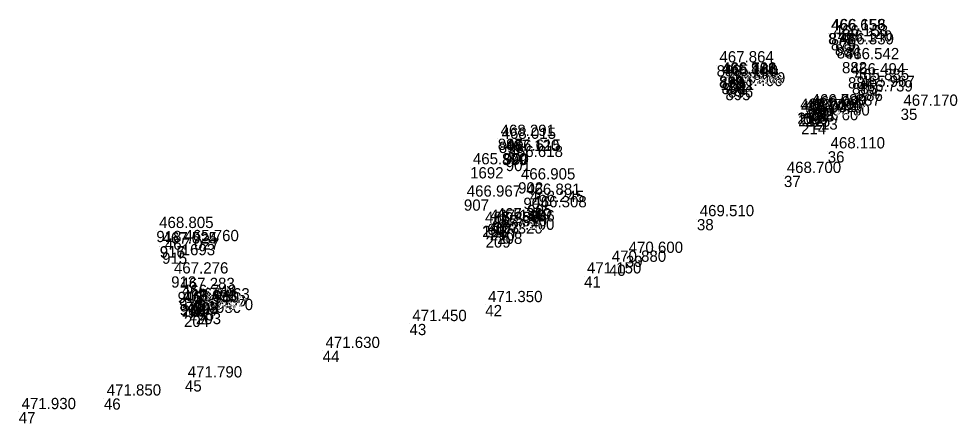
# Model space of a CAD drawing. Extents: x -874038 to -859694, y -1059487 to -1049069.
# Drawn here: x -865667 to -865566.9, y -1055705 to -1055661.9 of the extents above; entities that cross this region are included whole.
import ezdxf

# ---------------------------------------------------------------- set-up
doc = ezdxf.new("R2010")
doc.units = 0
doc.layers.add('Vrstva 60', color=7, linetype='Continuous')
doc.layers.add('Vrstva 61', color=7, linetype='Continuous')

msp = doc.modelspace()

# ---------------------------------------------------------------- linework, layer by layer
at = {"layer": 'Vrstva 60'}
for p, q in [((-865580.64, -1055663.38), (-865580.64, -1055663.38)), ((-865580.58, -1055663.38), (-865580.58, -1055663.38)), ((-865580.34, -1055664.03), (-865580.34, -1055664.03)), ((-865579.91, -1055664.59), (-865579.91, -1055664.59)), ((-865579.72, -1055664.89), (-865579.72, -1055664.89)), ((-865592.53, -1055666.81), (-865592.53, -1055666.81)), ((-865579.16, -1055666.47), (-865579.16, -1055666.47)), ((-865592.28, -1055668), (-865592.28, -1055668)), ((-865592.26, -1055668.04), (-865592.26, -1055668.04)), ((-865592.24, -1055668), (-865592.24, -1055668)), ((-865592.24, -1055668.04), (-865592.24, -1055668.04)), ((-865592.1, -1055668.24), (-865592.1, -1055668.24)), ((-865592.01, -1055668.69), (-865592.01, -1055668.69)), ((-865592, -1055668.7), (-865592, -1055668.7)), ((-865578.52, -1055668.09), (-865578.52, -1055668.09)), ((-865578.1, -1055668.7), (-865578.1, -1055668.7)), ((-865591.59, -1055669.34), (-865591.59, -1055669.34)), ((-865591.31, -1055669.06), (-865591.31, -1055669.06)), ((-865577.71, -1055669.91), (-865577.71, -1055669.91)), ((-865577.48, -1055669.42), (-865577.48, -1055669.42)), ((-865583.92, -1055671.86), (-865583.92, -1055671.86)), ((-865583.92, -1055671.86), (-865583.92, -1055671.86)), ((-865583.34, -1055671.9), (-865583.34, -1055671.9)), ((-865582.71, -1055671.39), (-865582.71, -1055671.39)), ((-865582.71, -1055671.39), (-865582.71, -1055671.39)), ((-865582.63, -1055671.61), (-865582.63, -1055671.61)), ((-865572.91, -1055671.44), (-865572.91, -1055671.44)), ((-865583.83, -1055672.11), (-865583.83, -1055672.11)), ((-865583.1, -1055672.17), (-865583.1, -1055672.17)), ((-865582.3, -1055672.48), (-865582.3, -1055672.48)), ((-865583.52, -1055672.98), (-865583.52, -1055672.98)), ((-865615.87, -1055674.66), (-865615.87, -1055674.66)), ((-865615.76, -1055674.96), (-865615.76, -1055674.96)), ((-865615.41, -1055676.26), (-865615.41, -1055676.26)), ((-865615.24, -1055676.22), (-865615.24, -1055676.22)), ((-865615.02, -1055676.9), (-865615.02, -1055676.9)), ((-865580.68, -1055675.98), (-865580.68, -1055675.98)), ((-865618.82, -1055677.68), (-865618.82, -1055677.68)), ((-865585.35, -1055678.6), (-865585.35, -1055678.6)), ((-865613.7, -1055679.29), (-865613.7, -1055679.29)), ((-865619.48, -1055681.12), (-865619.48, -1055681.12)), ((-865613.14, -1055680.93), (-865613.14, -1055680.93)), ((-865612.74, -1055681.69), (-865612.74, -1055681.69)), ((-865612.48, -1055682.26), (-865612.48, -1055682.26)), ((-865616.99, -1055683.7), (-865616.99, -1055683.7)), ((-865616.28, -1055683.54), (-865616.28, -1055683.54)), ((-865616.28, -1055683.54), (-865616.28, -1055683.54)), ((-865594.63, -1055683.21), (-865594.63, -1055683.21)), ((-865652.28, -1055684.47), (-865652.28, -1055684.47)), ((-865617.53, -1055683.93), (-865617.53, -1055683.93)), ((-865617.53, -1055683.93), (-865617.53, -1055683.93)), ((-865616.72, -1055684.29), (-865616.72, -1055684.29)), ((-865615.93, -1055684.66), (-865615.93, -1055684.66)), ((-865649.58, -1055685.87), (-865649.58, -1055685.87)), ((-865617.17, -1055685.06), (-865617.17, -1055685.06)), ((-865651.92, -1055686.14), (-865651.92, -1055686.14)), ((-865651.91, -1055686.1), (-865651.91, -1055686.1)), ((-865651.67, -1055686.78), (-865651.67, -1055686.78)), ((-865602.21, -1055687.12), (-865602.21, -1055687.12)), ((-865604.01, -1055688.07), (-865604.01, -1055688.07)), ((-865650.7, -1055689.31), (-865650.7, -1055689.31)), ((-865606.66, -1055689.31), (-865606.66, -1055689.31)), ((-865650.01, -1055690.97), (-865650.01, -1055690.97)), ((-865649.86, -1055691.71), (-865649.86, -1055691.71)), ((-865649.79, -1055692.29), (-865649.79, -1055692.29)), ((-865649.78, -1055692.28), (-865649.78, -1055692.28)), ((-865649.57, -1055692.41), (-865649.57, -1055692.41)), ((-865649.57, -1055692.41), (-865649.57, -1055692.41)), ((-865648.8, -1055692.82), (-865648.8, -1055692.82)), ((-865648.42, -1055692.08), (-865648.42, -1055692.08)), ((-865648.29, -1055692.12), (-865648.29, -1055692.12)), ((-865648.29, -1055692.12), (-865648.29, -1055692.12)), ((-865617.2, -1055692.37), (-865617.2, -1055692.37)), ((-865649.33, -1055693.52), (-865649.33, -1055693.52)), ((-865648.06, -1055693.22), (-865648.06, -1055693.22)), ((-865625.28, -1055694.39), (-865625.28, -1055694.39)), ((-865634.54, -1055697.26), (-865634.54, -1055697.26)), ((-865649.23, -1055700.4), (-865649.23, -1055700.4)), ((-865657.87, -1055702.33), (-865657.87, -1055702.33)), ((-865666.95, -1055703.78), (-865666.95, -1055703.78))]:
    msp.add_line(p, q, dxfattribs=at)

# ---------------------------------------------------------------- texts
for s, p in [('877', (-865580.64, -1055664.58)), ('878', (-865580.58, -1055664.58)), ('879', (-865580.34, -1055665.23)), ('880', (-865579.91, -1055665.79)), ('881', (-865579.72, -1055666.09)), ('888', (-865592.53, -1055668.01)), ('882', (-865579.16, -1055667.67)), ('889', (-865592.28, -1055669.2)), ('890', (-865592.26, -1055669.24)), ('893', (-865592.24, -1055669.2)), ('891', (-865592.24, -1055669.24)), ('1691', (-865592.1, -1055669.44)), ('894', (-865592.01, -1055669.89)), ('892', (-865592, -1055669.9)), ('884', (-865578.52, -1055669.29)), ('885', (-865578.1, -1055669.9)), ('895', (-865591.59, -1055670.54)), ('896', (-865591.31, -1055670.26)), ('887', (-865577.71, -1055671.11)), ('886', (-865577.48, -1055670.62)), ('211', (-865583.92, -1055673.06)), ('108', (-865583.92, -1055673.06)), ('606', (-865583.34, -1055673.1)), ('212', (-865582.71, -1055672.59)), ('109', (-865582.71, -1055672.59)), ('108', (-865582.63, -1055672.81)), ('35', (-865572.91, -1055672.64)), ('212', (-865583.83, -1055673.31)), ('215', (-865583.1, -1055673.37)), ('213', (-865582.3, -1055673.68)), ('214', (-865583.52, -1055674.18)), ('897', (-865615.87, -1055675.85)), ('898', (-865615.76, -1055676.16)), ('899', (-865615.41, -1055677.46)), ('900', (-865615.24, -1055677.42)), ('901', (-865615.02, -1055678.1)), ('36', (-865580.68, -1055677.18)), ('1692', (-865618.82, -1055678.88)), ('37', (-865585.35, -1055679.8)), ('902', (-865613.7, -1055680.49)), ('904', (-865613.14, -1055682.13)), ('907', (-865619.48, -1055682.32)), ('905', (-865612.74, -1055682.89)), ('906', (-865612.48, -1055683.46)), ('206', (-865617.53, -1055685.13)), ('122', (-865617.53, -1055685.13)), ('607', (-865616.99, -1055684.9)), ('207', (-865616.28, -1055684.74)), ('123', (-865616.28, -1055684.74)), ('38', (-865594.63, -1055684.41)), ('918', (-865652.28, -1055685.67)), ('210', (-865616.72, -1055685.49)), ('208', (-865615.93, -1055685.86)), ('1693', (-865649.58, -1055687.07)), ('209', (-865617.17, -1055686.26)), ('916', (-865651.92, -1055687.33)), ('917', (-865651.91, -1055687.3)), ('915', (-865651.67, -1055687.98)), ('39', (-865602.21, -1055688.32)), ('40', (-865604.01, -1055689.27)), ('913', (-865650.7, -1055690.52)), ('41', (-865606.66, -1055690.51)), ('912', (-865650.01, -1055692.17)), ('911', (-865649.86, -1055692.91)), ('909', (-865649.79, -1055693.49)), ('910', (-865649.78, -1055693.48)), ('201', (-865649.57, -1055693.61)), ('124', (-865649.57, -1055693.61)), ('205', (-865648.8, -1055694.02)), ('608', (-865648.42, -1055693.28)), ('202', (-865648.29, -1055693.32)), ('125', (-865648.29, -1055693.32)), ('42', (-865617.2, -1055693.57)), ('204', (-865649.33, -1055694.72)), ('203', (-865648.06, -1055694.42)), ('43', (-865625.28, -1055695.59)), ('44', (-865634.54, -1055698.46)), ('45', (-865649.23, -1055701.6)), ('46', (-865657.87, -1055703.53)), ('47', (-865666.95, -1055704.98))]:
    msp.add_text(s, height=1.2, dxfattribs=at).set_placement(p)
at = {"layer": 'Vrstva 61'}
for s, p in [('466.658', (-865580.34, -1055663.08)), ('466.156', (-865580.28, -1055663.08)), ('466.153', (-865580.04, -1055663.73)), ('466.140', (-865579.61, -1055664.29)), ('466.339', (-865579.42, -1055664.59)), ('467.864', (-865592.23, -1055666.51)), ('466.542', (-865578.86, -1055666.17)), ('466.911', (-865591.98, -1055667.7)), ('466.408', (-865591.96, -1055667.74)), ('466.706', (-865591.94, -1055667.7)), ('466.181', (-865591.94, -1055667.74)), ('465.160', (-865591.8, -1055667.94)), ('466.494', (-865578.22, -1055667.79)), ('466.409', (-865591.71, -1055668.39)), ('466.207', (-865591.7, -1055668.4)), ('466.406', (-865591.29, -1055669.04)), ('466.209', (-865591.01, -1055668.76)), ('465.885', (-865577.8, -1055668.4)), ('465.967', (-865577.19, -1055669.12)), ('466.739', (-865577.41, -1055669.61)), ('466.780', (-865582.41, -1055671.09)), ('466.030', (-865582.41, -1055671.09)), ('466.760', (-865583.62, -1055671.56)), ('466.010', (-865583.62, -1055671.56)), ('466.032', (-865583.53, -1055671.81)), ('466.794', (-865583.04, -1055671.6)), ('466.770', (-865582.8, -1055671.87)), ('466.020', (-865582.33, -1055671.31)), ('467.170', (-865572.61, -1055671.14)), ('466.760', (-865583.22, -1055672.68)), ('466.780', (-865582, -1055672.18)), ('468.291', (-865615.57, -1055674.35)), ('468.015', (-865615.46, -1055674.66)), ('467.120', (-865615.11, -1055675.96)), ('466.615', (-865614.95, -1055675.92)), ('468.110', (-865580.38, -1055675.68)), ('466.618', (-865614.72, -1055676.6)), ('465.370', (-865618.52, -1055677.38)), ('466.905', (-865613.4, -1055678.99)), ('468.700', (-865585.05, -1055678.3)), ('466.967', (-865619.18, -1055680.82)), ('466.881', (-865612.84, -1055680.63)), ('466.245', (-865612.44, -1055681.39)), ('466.308', (-865612.18, -1055681.96)), ('469.510', (-865594.33, -1055682.91)), ('467.300', (-865617.23, -1055683.63)), ('466.350', (-865617.23, -1055683.63)), ('467.148', (-865616.69, -1055683.4)), ('467.310', (-865616.42, -1055683.99)), ('467.310', (-865615.98, -1055683.24)), ('466.360', (-865615.98, -1055683.24)), ('468.805', (-865651.98, -1055684.17)), ('467.320', (-865616.87, -1055684.76)), ('467.300', (-865615.63, -1055684.36)), ('467.024', (-865651.62, -1055685.83)), ('467.525', (-865651.61, -1055685.8)), ('465.760', (-865649.28, -1055685.57)), ('467.027', (-865651.37, -1055686.48)), ('470.600', (-865601.91, -1055686.82)), ('470.880', (-865603.71, -1055687.77)), ('467.276', (-865650.4, -1055689.02)), ('471.150', (-865606.36, -1055689.01)), ('467.283', (-865649.71, -1055690.67)), ('466.742', (-865649.56, -1055691.41)), ('467.436', (-865649.49, -1055691.99)), ('466.693', (-865649.48, -1055691.98)), ('467.960', (-865649.27, -1055692.11)), ('466.760', (-865649.27, -1055692.11)), ('467.463', (-865648.12, -1055691.78)), ('467.980', (-865647.99, -1055691.82)), ('466.780', (-865647.99, -1055691.82)), ('471.350', (-865616.9, -1055692.07)), ('467.980', (-865648.5, -1055692.52)), ('467.970', (-865647.76, -1055692.92)), ('467.980', (-865649.03, -1055693.22)), ('471.450', (-865624.98, -1055694.09)), ('471.630', (-865634.24, -1055696.96)), ('471.790', (-865648.93, -1055700.1)), ('471.850', (-865657.57, -1055702.03)), ('471.930', (-865666.65, -1055703.48))]:
    msp.add_text(s, height=1.2, dxfattribs=at).set_placement(p)

doc.saveas('drawing.dxf')
